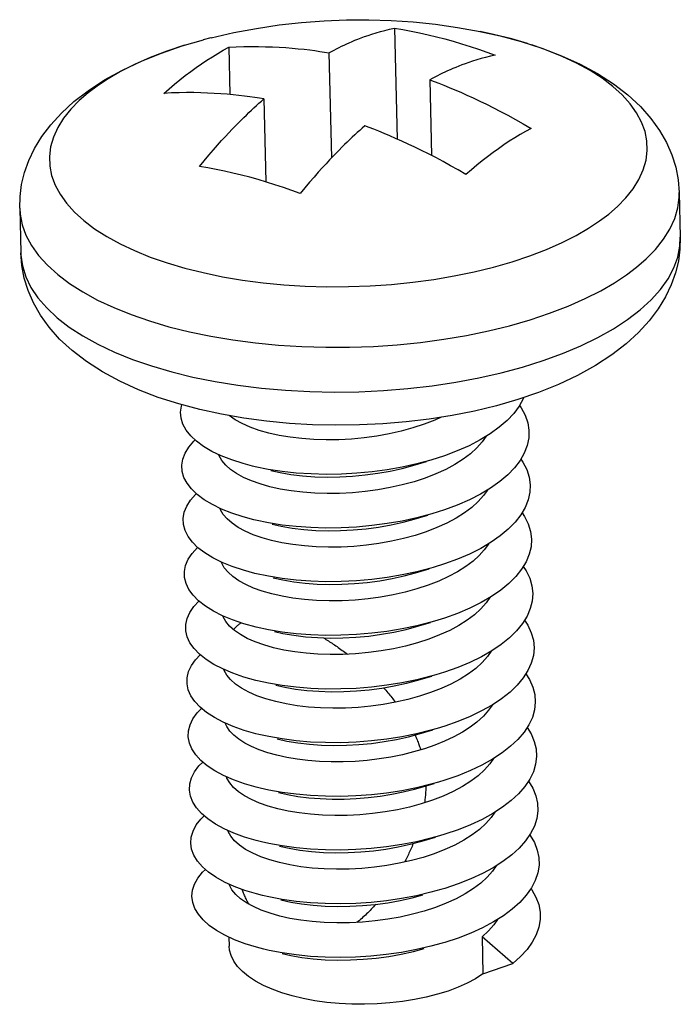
# Model space of a CAD drawing. Header units: millimetres. Extents: x 6 to 414, y 7 to 290.
# Tile 300 of 341: x 120.754 to 121.304, y 220.726 to 221.547. Entities that reach past the tile are written whole.
import ezdxf

# ---------------------------------------------------------------- set-up
doc = ezdxf.new("R2010")
doc.units = ezdxf.units.MM
doc.header["$LTSCALE"] = 23.1
doc.layers.get('0').update_dxf_attribs({"linetype": 'CONTINUOUS'})
for name, color, linetype in [('03_ALL_AXES', 7, 'CONTINUOUS'), ('09_ALL_ROUNDS', 7, 'CONTINUOUS'), ('20_ALL_FEATURES', 7, 'CONTINUOUS')]:
    doc.layers.add(name, color=color, linetype=linetype)

msp = doc.modelspace()

# ---------------------------------------------------------------- linework, layer by layer
at = {"color": 40, "linetype": 'Continuous'}
msp.add_line((120.92806, 220.86876), (120.92783, 220.87067), dxfattribs=at)
for points in [[(120.93196, 221.03829), (120.93234, 221.03876), (120.93273, 221.03922), (120.93312, 221.03967), (120.93353, 221.0401), (120.93395, 221.04053), (120.93437, 221.04095), (120.93481, 221.04136), (120.93525, 221.04176), (120.9357, 221.04215), (120.93617, 221.04253), (120.93659, 221.04285), (120.93701, 221.04317), (120.93744, 221.04348), (120.93788, 221.04378), (120.93833, 221.04408)], [(121.00701, 221.03149), (121.00804, 221.03087), (121.00906, 221.03025), (121.01008, 221.02962), (121.0111, 221.02898), (121.01212, 221.02833), (121.01313, 221.02768), (121.01414, 221.02702), (121.01515, 221.02635), (121.01615, 221.02568), (121.01715, 221.025), (121.01826, 221.02423), (121.01936, 221.02346), (121.02046, 221.02269), (121.02156, 221.0219), (121.02265, 221.02111), (121.02373, 221.02031), (121.02482, 221.0195), (121.0259, 221.01868), (121.02697, 221.01786)], [(121.05711, 220.98985), (121.058, 220.98884), (121.05888, 220.98784), (121.05974, 220.98683), (121.0606, 220.98583), (121.06144, 220.98483), (121.06226, 220.98382), (121.06308, 220.98282), (121.06388, 220.98182), (121.06467, 220.98082), (121.06545, 220.97982), (121.06622, 220.97883), (121.06697, 220.97783)], [(121.08335, 220.95055), (121.08379, 220.94955), (121.08422, 220.94854), (121.08465, 220.94753), (121.08506, 220.94651), (121.08547, 220.94548), (121.08587, 220.94444), (121.0862, 220.94355), (121.08653, 220.94265), (121.08685, 220.94174), (121.08716, 220.94083), (121.08747, 220.93992), (121.08776, 220.939), (121.08805, 220.93807)], [(121.09232, 220.90816), (121.09231, 220.90715), (121.09228, 220.90615), (121.09224, 220.90514), (121.09219, 220.90413), (121.09214, 220.90312), (121.09207, 220.90211), (121.09199, 220.90109), (121.09191, 220.90008), (121.09181, 220.89906), (121.09171, 220.89804), (121.0916, 220.89702), (121.09147, 220.896), (121.09134, 220.89497), (121.0912, 220.89395)], [(121.08176, 220.86004), (121.08127, 220.85885), (121.08078, 220.85768), (121.08029, 220.85651), (121.07979, 220.85536), (121.07928, 220.85422), (121.07877, 220.8531), (121.07825, 220.85198), (121.07774, 220.85088), (121.07721, 220.84978), (121.07669, 220.8487), (121.07616, 220.84763), (121.07563, 220.84657), (121.07509, 220.84552), (121.07456, 220.84448)], [(120.94469, 220.80946), (120.94424, 220.81034), (120.94379, 220.81121), (120.94334, 220.8121), (120.94291, 220.813), (120.94247, 220.8139), (120.94205, 220.81481), (120.94163, 220.81573), (120.94122, 220.81666), (120.94081, 220.8176), (120.94041, 220.81854), (120.94007, 220.81935), (120.93974, 220.82017), (120.93941, 220.82099), (120.93909, 220.82181)], [(121.05055, 220.80931), (121.0496, 220.80826), (121.04866, 220.80722), (121.0477, 220.80619), (121.04675, 220.80518), (121.04578, 220.80418), (121.04481, 220.8032), (121.04384, 220.80223), (121.04286, 220.80128), (121.04188, 220.80034), (121.04089, 220.79942), (121.0399, 220.79851), (121.0389, 220.79761), (121.0379, 220.79673), (121.03689, 220.79587), (121.03588, 220.79502), (121.03486, 220.79419)]]:
    msp.add_lwpolyline(points, dxfattribs=at)
at = {"layer": '03_ALL_AXES', "color": 7, "linetype": 'Continuous'}
for p, q in [((121.30357, 221.40283), (121.30445, 221.36559)), ((120.75373, 221.38981), (120.75461, 221.35256)), ((120.92817, 220.78196), (120.92835, 220.77447))]:
    msp.add_line(p, q, dxfattribs=at)
msp.add_lwpolyline([(120.91328, 221.53187), (120.93228, 221.53622), (120.95111, 221.5398), (120.96996, 221.54265), (120.98873, 221.54478), (121.00746, 221.54621), (121.02612, 221.54696), (121.04474, 221.54702), (121.06331, 221.54641), (121.08181, 221.54514), (121.10033, 221.54318), (121.11883, 221.54054), (121.13747, 221.53718)], dxfattribs=at)
at = {"layer": '09_ALL_ROUNDS', "color": 7, "linetype": 'Continuous'}
for p, q in [((120.91319, 221.53185), (120.90667, 221.53017)), ((120.91328, 221.53187), (120.91319, 221.53185)), ((121.17718, 221.52707), (121.16414, 221.53093)), ((120.81827, 221.49163), (120.81069, 221.4859)), ((120.88048, 221.25336), (120.89816, 221.24902)), ((121.16892, 221.23027), (121.1511, 221.22512)), ((121.18619, 221.23617), (121.16892, 221.23027)), ((121.1511, 221.22512), (121.13281, 221.22069))]:
    msp.add_line(p, q, dxfattribs=at)
for points in [[(121.13745, 221.53719), (121.15431, 221.53347), (121.17191, 221.52876), (121.18896, 221.52328), (121.20531, 221.51702), (121.22091, 221.50993), (121.23547, 221.50206), (121.24887, 221.49344), (121.26084, 221.48424), (121.27117, 221.47465), (121.27995, 221.46476), (121.28715, 221.45476), (121.29295, 221.4446), (121.29744, 221.43433), (121.30069, 221.42393), (121.30273, 221.41339), (121.30357, 221.40283)], [(121.16414, 221.53093), (121.14868, 221.53479), (121.13747, 221.53718)], [(120.8107, 221.48782), (120.82451, 221.49682), (120.83939, 221.50504), (120.85528, 221.51252), (120.87199, 221.51922), (120.88926, 221.52512), (120.90708, 221.53028)], [(120.89122, 221.52572), (120.87645, 221.52078), (120.86255, 221.51543), (120.84957, 221.50968), (120.83778, 221.50371), (120.8274, 221.49768), (120.81827, 221.49163)], [(121.23717, 221.37923), (121.24475, 221.38496), (121.25208, 221.39132), (121.25901, 221.39843), (121.26506, 221.40602), (121.26994, 221.41382), (121.27357, 221.4218), (121.2759, 221.42982), (121.27693, 221.43786), (121.27665, 221.44587), (121.27508, 221.45382), (121.27221, 221.46169), (121.26807, 221.46941), (121.26267, 221.47696), (121.25605, 221.48429), (121.24824, 221.49137), (121.23928, 221.49815), (121.2292, 221.50462), (121.21805, 221.51073), (121.2059, 221.51644), (121.19281, 221.52173), (121.18057, 221.52598)], [(120.75373, 221.38981), (120.75401, 221.39968), (120.75534, 221.40965), (120.75775, 221.4196), (120.76129, 221.42956), (120.76604, 221.43953), (120.77208, 221.44948), (120.77955, 221.45944), (120.78848, 221.46921), (120.79883, 221.47867), (120.8107, 221.48782)], [(120.81069, 221.4859), (120.80337, 221.47954), (120.79644, 221.47243), (120.79038, 221.46484), (120.78551, 221.45704), (120.78187, 221.44906), (120.77954, 221.44104), (120.77852, 221.433), (120.77879, 221.42499), (120.78037, 221.41704), (120.78323, 221.40917), (120.78738, 221.40145), (120.79277, 221.3939), (120.79939, 221.38657), (120.8072, 221.37949), (120.81617, 221.37271), (120.82625, 221.36624), (120.8374, 221.36013), (120.84955, 221.35442), (120.86263, 221.34913), (120.87657, 221.34429), (120.89131, 221.33993), (120.90676, 221.33607), (120.92285, 221.33273), (120.93949, 221.32994), (120.95658, 221.32769), (120.97406, 221.32601), (120.99181, 221.3249), (121.00975, 221.32437), (121.02778, 221.32442), (121.04582, 221.32506), (121.06376, 221.32627), (121.08151, 221.32806), (121.09898, 221.33041), (121.11607, 221.33331), (121.1327, 221.33674), (121.14878, 221.34069), (121.16423, 221.34514), (121.17899, 221.35008), (121.1929, 221.35543), (121.20588, 221.36118), (121.21766, 221.36715), (121.22805, 221.37318), (121.23717, 221.37923)], [(121.25968, 221.33433), (121.26804, 221.34064), (121.27612, 221.34767), (121.28376, 221.35551), (121.29044, 221.36388), (121.29581, 221.37248), (121.29982, 221.38128), (121.3024, 221.39013), (121.30353, 221.399), (121.30357, 221.40283)], [(120.75373, 221.3898), (120.75408, 221.3848), (120.75581, 221.37603), (120.75897, 221.36736), (120.76354, 221.35884), (120.76949, 221.35051), (120.7768, 221.34242), (120.78541, 221.33462), (120.7953, 221.32714), (120.80642, 221.32001), (120.81872, 221.31327), (120.83212, 221.30696), (120.84655, 221.30112), (120.86193, 221.29579), (120.87818, 221.29098), (120.89523, 221.28673)], [(121.30445, 221.36559), (121.30417, 221.35571), (121.30284, 221.34575), (121.30043, 221.3358), (121.29689, 221.32584), (121.29214, 221.31586), (121.2861, 221.30591), (121.27863, 221.29596), (121.26971, 221.28619), (121.25935, 221.27672), (121.24748, 221.26757)], [(121.26056, 221.29708), (121.27105, 221.30516), (121.2802, 221.31353), (121.28793, 221.32216), (121.29423, 221.331), (121.29904, 221.33999), (121.30235, 221.34909), (121.30413, 221.35825), (121.30445, 221.36559)], [(120.75461, 221.35256), (120.75468, 221.35074), (120.75597, 221.34163), (120.75879, 221.33261), (120.76313, 221.32375), (120.76895, 221.31507), (120.77623, 221.30665), (120.78493, 221.29852), (120.795, 221.29073), (120.80638, 221.28331), (120.819, 221.27633), (120.83281, 221.2698), (120.84771, 221.26378), (120.86363, 221.25829), (120.88048, 221.25336)], [(120.90387, 221.22193), (120.88627, 221.22663), (120.86922, 221.23211), (120.85288, 221.23837), (120.83727, 221.24547), (120.82271, 221.25333), (120.80931, 221.26195), (120.79734, 221.27116), (120.78701, 221.28074), (120.77823, 221.29063), (120.77103, 221.30064), (120.76523, 221.31079), (120.76074, 221.32107), (120.7575, 221.33146), (120.75545, 221.342), (120.75461, 221.35256)], [(121.14444, 221.28746), (121.16218, 221.29182), (121.17922, 221.29673), (121.1955, 221.30217), (121.21084, 221.30808), (121.22515, 221.31441), (121.23816, 221.32101), (121.24961, 221.32766), (121.25968, 221.33433)], [(121.17301, 221.25735), (121.19013, 221.26275), (121.20636, 221.26868), (121.2216, 221.27511), (121.23576, 221.28202), (121.24877, 221.28935), (121.26056, 221.29708)], [(120.89523, 221.28673), (120.91298, 221.28304), (120.93132, 221.27996), (120.95018, 221.27748), (120.96945, 221.27562), (120.98904, 221.2744), (121.00882, 221.27382), (121.02872, 221.27388), (121.04861, 221.27458), (121.06839, 221.27592), (121.08797, 221.27789), (121.10724, 221.28048), (121.1261, 221.28368), (121.14444, 221.28746)], [(121.24748, 221.26757), (121.23367, 221.25857), (121.21879, 221.25036), (121.2029, 221.24288), (121.18619, 221.23617)], [(121.13645, 221.2483), (121.15508, 221.25253), (121.17301, 221.25735)], [(120.89816, 221.24902), (120.91657, 221.2453), (120.93562, 221.24221), (120.95519, 221.23978), (120.97518, 221.23802), (120.99548, 221.23693), (121.01596, 221.23653), (121.03652, 221.23681), (121.05704, 221.23777), (121.07741, 221.23941), (121.0975, 221.24173), (121.11722, 221.24469), (121.13645, 221.2483)], [(120.94049, 221.21473), (120.92197, 221.21796), (120.90387, 221.22193)], [(121.13281, 221.22069), (121.11413, 221.21698), (121.09513, 221.21396), (121.07588, 221.21164), (121.05645, 221.21001), (121.03692, 221.20906), (121.01738, 221.20881), (120.99788, 221.20925), (120.97852, 221.21038), (120.95936, 221.2122), (120.94049, 221.21473)]]:
    msp.add_lwpolyline(points, dxfattribs=at)
at = {"layer": '20_ALL_FEATURES', "color": 7, "linetype": 'Continuous'}
for p, q in [((121.06618, 221.53992), (121.06837, 221.4475)), ((120.92797, 221.52402), (120.9289, 221.48464)), ((121.01155, 221.51946), (121.01363, 221.43176)), ((121.09556, 221.49692), (121.09706, 221.43382)), ((120.95735, 221.48102), (120.95899, 221.41176)), ((121.17393, 221.23198), (121.17355, 221.23095)), ((120.93327, 221.21342), (120.92832, 221.21685)), ((121.08143, 221.17532), (121.09296, 221.17872)), ((121.0825, 221.13056), (121.09402, 221.13396)), ((121.08356, 221.0858), (121.09508, 221.0892)), ((120.95095, 221.0405), (120.94045, 221.04336)), ((121.08462, 221.04104), (121.09614, 221.04444)), ((121.08568, 220.99628), (121.0972, 220.99968)), ((120.95201, 220.99574), (120.95059, 220.99609)), ((120.95307, 220.95098), (120.95071, 220.95156)), ((121.08674, 220.95152), (121.09826, 220.95491)), ((120.94134, 220.94384), (120.93641, 220.947)), ((121.0878, 220.90676), (121.09932, 220.91015)), ((121.08886, 220.862), (121.10038, 220.86539)), ((121.13919, 220.78228), (121.13993, 220.75127)), ((121.16476, 220.76001), (121.13919, 220.78228)), ((121.13993, 220.75127), (121.16476, 220.76001))]:
    msp.add_line(p, q, dxfattribs=at)
for points in [[(121.01155, 221.51946), (121.01367, 221.5206), (121.01578, 221.52171), (121.01787, 221.52278), (121.01997, 221.52383), (121.02206, 221.52485), (121.02417, 221.52585), (121.02632, 221.52684), (121.02853, 221.52783), (121.03082, 221.52882), (121.03321, 221.52982), (121.03572, 221.53083), (121.03838, 221.53186), (121.0412, 221.53291), (121.0442, 221.53396), (121.04739, 221.53502), (121.05078, 221.53607), (121.05441, 221.53712), (121.0582, 221.53812), (121.06212, 221.53905), (121.06618, 221.53992)], [(121.06618, 221.53992), (121.07315, 221.53874), (121.08013, 221.53744), (121.08712, 221.53601), (121.09412, 221.53444), (121.10113, 221.53275), (121.10813, 221.53094), (121.11514, 221.52899), (121.12216, 221.52692), (121.12917, 221.52472), (121.13618, 221.5224), (121.14319, 221.51995), (121.15019, 221.51738)], [(120.90081, 221.50709), (120.90534, 221.51023), (120.90986, 221.51325), (120.91439, 221.51614), (120.91892, 221.5189), (120.92344, 221.52152), (120.92797, 221.52402)], [(120.92797, 221.52402), (120.93431, 221.52434), (120.94057, 221.52455), (120.94675, 221.52464), (120.95281, 221.52463), (120.95871, 221.52452), (120.96446, 221.52433), (120.97006, 221.52405), (120.97552, 221.52371), (120.98082, 221.52329), (120.98594, 221.52282), (120.99085, 221.52231), (120.99552, 221.52176), (120.99991, 221.5212), (121.00405, 221.52062), (121.00793, 221.52004), (121.01155, 221.51946)], [(121.15019, 221.51738), (121.1461, 221.5165), (121.14215, 221.51556), (121.13833, 221.51455), (121.13469, 221.5135), (121.1313, 221.51245), (121.12812, 221.51139), (121.12513, 221.51034), (121.12233, 221.5093), (121.11969, 221.50827), (121.11719, 221.50726), (121.11481, 221.50627), (121.11254, 221.50528), (121.11034, 221.5043), (121.1082, 221.50332), (121.1061, 221.50232), (121.10401, 221.5013), (121.10191, 221.50025), (121.09981, 221.49918), (121.09769, 221.49806), (121.09556, 221.49692)], [(120.87376, 221.48558), (120.87825, 221.48947), (120.88275, 221.49324), (120.88726, 221.49689), (120.89177, 221.50042), (120.89629, 221.50382), (120.90081, 221.50709)], [(121.09556, 221.49692), (121.09925, 221.49553), (121.10319, 221.49401), (121.10738, 221.49235), (121.11181, 221.49054), (121.11651, 221.48857), (121.12144, 221.48645), (121.12656, 221.48417), (121.13185, 221.48175), (121.13729, 221.4792), (121.14287, 221.47649), (121.14862, 221.47362), (121.15454, 221.47057), (121.16068, 221.4673), (121.16699, 221.46385), (121.17343, 221.46021), (121.18, 221.45639)], [(120.95735, 221.48102), (120.95368, 221.48161), (120.94976, 221.48219), (120.9456, 221.48277), (120.94119, 221.48334), (120.93653, 221.48388), (120.93164, 221.48439), (120.92656, 221.48485), (120.92131, 221.48526), (120.91594, 221.48561), (120.91041, 221.48588), (120.90472, 221.48608), (120.89887, 221.48619), (120.8928, 221.4862), (120.88658, 221.48611), (120.88024, 221.4859), (120.87376, 221.48558)], [(120.90357, 221.42459), (120.90757, 221.42945), (120.91143, 221.43405), (120.91517, 221.4384), (120.91874, 221.44246), (120.92207, 221.44617), (120.92519, 221.44959), (120.92813, 221.45274), (120.93089, 221.45564), (120.93349, 221.45834), (120.93595, 221.46085), (120.9383, 221.4632), (120.94054, 221.46542), (120.94271, 221.46754), (120.94483, 221.46957), (120.94691, 221.47154), (120.94898, 221.47347), (120.95105, 221.47539), (120.95314, 221.47728), (120.95524, 221.47916), (120.95735, 221.48102)], [(121.04136, 221.45848), (121.03926, 221.45663), (121.03717, 221.45476), (121.03509, 221.45287), (121.03301, 221.45096), (121.03094, 221.44902), (121.02885, 221.44704), (121.02673, 221.445), (121.02455, 221.44288), (121.02229, 221.44065), (121.01993, 221.43828), (121.01746, 221.43575), (121.01484, 221.43304), (121.01206, 221.43011), (121.00911, 221.42695), (121.00598, 221.42352), (121.00265, 221.41981), (120.9991, 221.41576), (120.99538, 221.41144), (120.99155, 221.40687), (120.98758, 221.40205)], [(121.10061, 221.43198), (121.09464, 221.43506), (121.08882, 221.43797), (121.08316, 221.44072), (121.07765, 221.44331), (121.0723, 221.44576), (121.06714, 221.44805), (121.06219, 221.45018), (121.05749, 221.45215), (121.05306, 221.45395), (121.0489, 221.4556), (121.045, 221.45711), (121.04136, 221.45848)], [(121.18, 221.45639), (121.17547, 221.45389), (121.17095, 221.45127), (121.16642, 221.44851), (121.16189, 221.44562), (121.15737, 221.4426), (121.15284, 221.43946)], [(121.15284, 221.43946), (121.14832, 221.43619), (121.1438, 221.43279), (121.13929, 221.42926), (121.13478, 221.42561), (121.13028, 221.42184), (121.12579, 221.41795)], [(121.12579, 221.41795), (121.11935, 221.4217), (121.11301, 221.42529), (121.10674, 221.42872), (121.10061, 221.43198)], [(120.95954, 221.41159), (120.95253, 221.41367), (120.94552, 221.41561), (120.93851, 221.41743), (120.93151, 221.41912), (120.92451, 221.42068), (120.91752, 221.42211), (120.91054, 221.42342), (120.90357, 221.42459)], [(120.98758, 221.40205), (120.98058, 221.40462), (120.97357, 221.40707), (120.96656, 221.4094), (120.95954, 221.41159)], [(121.17355, 221.23095), (121.17013, 221.22474), (121.16562, 221.21867), (121.16008, 221.21278), (121.15352, 221.20711)], [(120.90117, 221.19545), (120.89631, 221.20002), (120.89252, 221.20477), (120.88983, 221.20968), (120.88826, 221.2147), (120.88782, 221.21977), (120.88852, 221.22486), (120.8889, 221.22593)], [(121.17042, 221.22527), (121.17188, 221.22326), (121.1751, 221.21716), (121.17722, 221.21092), (121.1782, 221.20461), (121.17805, 221.19825), (121.17676, 221.19191), (121.17434, 221.18562)], [(121.10515, 221.21555), (121.0997, 221.21306), (121.09088, 221.20965), (121.08157, 221.20659), (121.07181, 221.20391), (121.06172, 221.20164), (121.05143, 221.19979), (121.04098, 221.19836), (121.03045, 221.19736), (121.01989, 221.19679), (121.00933, 221.19666), (120.99894, 221.19696), (120.98885, 221.1977), (120.97916, 221.19885), (120.97002, 221.20038), (120.9614, 221.2023), (120.9533, 221.20459), (120.94585, 221.20723), (120.93914, 221.21019), (120.93327, 221.21342)], [(121.15352, 221.20711), (121.14602, 221.2017), (121.13763, 221.19658), (121.12841, 221.1918), (121.11844, 221.18739), (121.10779, 221.18337), (121.09638, 221.17972)], [(120.90175, 221.1511), (120.89698, 221.15568), (120.89329, 221.16046), (120.8907, 221.16537), (120.88923, 221.1704), (120.8889, 221.17547), (120.8897, 221.18057), (120.89163, 221.18563), (120.89469, 221.19061), (120.89883, 221.19547), (120.90001, 221.19654)], [(120.94776, 221.17478), (120.93993, 221.17685), (120.93044, 221.17989), (120.92176, 221.1833), (120.91395, 221.18705), (120.90707, 221.19112), (120.90117, 221.19545)], [(121.14257, 221.19959), (121.13941, 221.19498), (121.13496, 221.18995), (121.12965, 221.18512)], [(120.93451, 221.16855), (120.92953, 221.17197), (120.92544, 221.1756), (120.92228, 221.17938), (120.92006, 221.1833), (120.91975, 221.18427)], [(121.09638, 221.17972), (121.08481, 221.17662), (121.07265, 221.17393), (121.06018, 221.17172), (121.0475, 221.17), (121.03469, 221.16879), (121.02187, 221.16808), (121.00914, 221.16788), (120.99658, 221.16818), (120.98431, 221.16898), (120.97242, 221.17026), (120.961, 221.17202), (120.95014, 221.17422), (120.94776, 221.17478)], [(121.12965, 221.18512), (121.1235, 221.1805), (121.11658, 221.17612)], [(121.17434, 221.18562), (121.17082, 221.17942), (121.16622, 221.17336), (121.16058, 221.16749), (121.15394, 221.16184)], [(121.17145, 221.18053), (121.17328, 221.17795), (121.1764, 221.17183), (121.17841, 221.16559), (121.17929, 221.15927), (121.17904, 221.15292), (121.17764, 221.14657), (121.17513, 221.14029)], [(121.11658, 221.17612), (121.10894, 221.17203), (121.10066, 221.16826), (121.09182, 221.16484), (121.08247, 221.16178), (121.07268, 221.15911), (121.06255, 221.15683), (121.0522, 221.15498), (121.0417, 221.15356), (121.03107, 221.15257), (121.02047, 221.15202), (121.01002, 221.1519), (120.99977, 221.15221), (120.98976, 221.15295), (120.98011, 221.1541), (120.97098, 221.15564), (120.96236, 221.15756), (120.95431, 221.15985), (120.94693, 221.16247), (120.94032, 221.16537), (120.93451, 221.16855)], [(120.96303, 221.17106), (120.97076, 221.16937), (120.97989, 221.16784), (120.98958, 221.16669), (120.99968, 221.16595), (121.01007, 221.16565), (121.02063, 221.16578), (121.03119, 221.16635), (121.04172, 221.16735), (121.05216, 221.16878), (121.06245, 221.17063), (121.07254, 221.1729), (121.08143, 221.17532)], [(121.15394, 221.16184), (121.14636, 221.15646), (121.13788, 221.15137), (121.12859, 221.14663), (121.11855, 221.14225), (121.10785, 221.13826), (121.09744, 221.13496)], [(121.14361, 221.15481), (121.1405, 221.15026), (121.13602, 221.1452), (121.13071, 221.14036)], [(120.90233, 221.10674), (120.89766, 221.11135), (120.89407, 221.11614), (120.89158, 221.12107), (120.89021, 221.12609), (120.88998, 221.13118), (120.89089, 221.13627), (120.89293, 221.14132), (120.89608, 221.1463), (120.90032, 221.15114), (120.90104, 221.15178)], [(120.94882, 221.13002), (120.94009, 221.13235), (120.93068, 221.13542), (120.92207, 221.13887), (120.91434, 221.14265), (120.90755, 221.14674), (120.90175, 221.1511)], [(120.93582, 221.12364), (120.93075, 221.12709), (120.9266, 221.13074), (120.92341, 221.13452), (120.92117, 221.13842), (120.92083, 221.13948)], [(121.13071, 221.14036), (121.12457, 221.13574), (121.11763, 221.13135)], [(121.17513, 221.14029), (121.17151, 221.1341), (121.16681, 221.12806), (121.16108, 221.12221), (121.15435, 221.11658)], [(121.11763, 221.13135), (121.10992, 221.12723), (121.10154, 221.12343), (121.09264, 221.12), (121.08328, 221.11695), (121.07357, 221.1143), (121.06355, 221.11206), (121.05326, 221.11022), (121.04278, 221.10881), (121.0322, 221.10781), (121.02164, 221.10726), (121.01123, 221.10714), (121.00102, 221.10744), (120.99103, 221.10817), (120.98142, 221.10931), (120.97231, 221.11083), (120.96373, 221.11273), (120.95575, 221.11497), (120.9484, 221.11754), (120.94172, 221.12045), (120.93582, 221.12364)], [(121.09744, 221.13496), (121.08478, 221.13159), (121.07259, 221.12894), (121.0601, 221.12678), (121.0474, 221.12511), (121.03459, 221.12394), (121.02177, 221.12328), (121.00905, 221.12312), (120.99651, 221.12347), (120.98427, 221.12432), (120.97242, 221.12564), (120.96105, 221.12744), (120.95024, 221.12968), (120.94882, 221.13002)], [(120.96409, 221.1263), (120.97171, 221.12463), (120.98085, 221.12309), (120.99049, 221.12194), (121.00051, 221.1212), (121.01076, 221.12089), (121.0212, 221.121), (121.03181, 221.12156), (121.04243, 221.12255), (121.05294, 221.12397), (121.06328, 221.12582), (121.07341, 221.12809), (121.0825, 221.13056)], [(121.1725, 221.13579), (121.17467, 221.13264), (121.17769, 221.12651), (121.1796, 221.12026), (121.18038, 221.11393), (121.18002, 221.10758), (121.17852, 221.10124), (121.17591, 221.09496)], [(121.15435, 221.11658), (121.14668, 221.11122), (121.13813, 221.10617), (121.12877, 221.10145), (121.11867, 221.09711), (121.10791, 221.09316), (121.0985, 221.0902)], [(120.90854, 221.05799), (120.90292, 221.06239), (120.89835, 221.06702), (120.89486, 221.07182), (120.89247, 221.07676), (120.8912, 221.08179), (120.89108, 221.08688), (120.89209, 221.09197), (120.89423, 221.09702), (120.89748, 221.10198), (120.90182, 221.10682), (120.90205, 221.10702)], [(120.94989, 221.08526), (120.94027, 221.08786), (120.93092, 221.09096), (120.9224, 221.09444), (120.91475, 221.09825), (120.90804, 221.10236), (120.90233, 221.10674)], [(121.1447, 221.11005), (121.14452, 221.10972), (121.14106, 221.10486), (121.13679, 221.10015), (121.13177, 221.0956)], [(120.93638, 221.07918), (120.93145, 221.08261), (120.92741, 221.08623), (120.9243, 221.09001), (120.92212, 221.09391), (120.92188, 221.09469)], [(121.0985, 221.0902), (121.09657, 221.08964), (121.08474, 221.08657), (121.07253, 221.08397), (121.06001, 221.08185), (121.0473, 221.08022), (121.03448, 221.0791), (121.02167, 221.07848), (121.00896, 221.07838), (120.99645, 221.07877), (120.98424, 221.07966), (120.97243, 221.08103), (120.9611, 221.08286), (120.94989, 221.08526)], [(121.13177, 221.0956), (121.12566, 221.091), (121.11879, 221.08665)], [(121.17591, 221.09496), (121.17219, 221.08879), (121.16739, 221.08276), (121.16157, 221.07693), (121.15475, 221.07132)], [(121.17355, 221.09105), (121.17605, 221.08733), (121.17897, 221.08119), (121.18078, 221.07493), (121.18145, 221.0686), (121.18099, 221.06224), (121.17939, 221.0559), (121.17667, 221.04963)], [(121.11879, 221.08665), (121.11122, 221.08259), (121.10301, 221.07884), (121.09418, 221.07541), (121.08484, 221.07234), (121.07507, 221.06965), (121.06497, 221.06737), (121.05465, 221.06552), (121.04411, 221.06408), (121.03334, 221.06306), (121.02251, 221.06249), (121.01178, 221.06238), (121.00128, 221.06272), (120.99116, 221.0635), (120.98151, 221.06469), (120.97243, 221.06625), (120.96392, 221.06818), (120.95595, 221.07048), (120.94865, 221.0731), (120.94212, 221.07601), (120.93638, 221.07918)], [(120.96515, 221.08154), (120.97304, 221.07982), (120.98216, 221.0783), (120.99177, 221.07716), (121.00175, 221.07643), (121.01197, 221.07613), (121.02237, 221.07625), (121.03294, 221.0768), (121.04352, 221.07779), (121.05399, 221.07921), (121.06429, 221.08105), (121.07431, 221.08329), (121.08356, 221.0858)], [(121.15475, 221.07132), (121.147, 221.06599), (121.13837, 221.06096), (121.12894, 221.05628), (121.11878, 221.05197), (121.10796, 221.04806), (121.09957, 221.04544)], [(121.1457, 221.06523), (121.14257, 221.06068), (121.13813, 221.05567), (121.13283, 221.05084)], [(120.90905, 221.01362), (120.90353, 221.01804), (120.89905, 221.02269), (120.89565, 221.0275), (120.89337, 221.03245), (120.89221, 221.0375), (120.89218, 221.04258), (120.8933, 221.04767), (120.89554, 221.05271), (120.89889, 221.05767), (120.90311, 221.06225)], [(120.94045, 221.04336), (120.93117, 221.0465), (120.92272, 221.05001), (120.91516, 221.05385), (120.90854, 221.05799)], [(120.9377, 221.03427), (120.93273, 221.03768), (120.92865, 221.04129), (120.92549, 221.04506), (120.92327, 221.04895), (120.92296, 221.04991)], [(121.13283, 221.05084), (121.12676, 221.04627), (121.11988, 221.04191)], [(121.17667, 221.04963), (121.17285, 221.04347), (121.16797, 221.03746), (121.16205, 221.03165), (121.15514, 221.02607)], [(121.11988, 221.04191), (121.11221, 221.03779), (121.10383, 221.03398), (121.09483, 221.0305), (121.08532, 221.0274), (121.07544, 221.02472), (121.06528, 221.02246), (121.05495, 221.02064), (121.04446, 221.01923), (121.0338, 221.01826), (121.02314, 221.01772), (121.01265, 221.01762), (121.00239, 221.01796), (120.9925, 221.01871), (120.98299, 221.01987), (120.97392, 221.02141), (120.96536, 221.02333), (120.95736, 221.02561), (120.95004, 221.02821), (120.94348, 221.03111), (120.9377, 221.03427)], [(121.09957, 221.04544), (121.09657, 221.04458), (121.08471, 221.04155), (121.07246, 221.03899), (121.05992, 221.03692), (121.04719, 221.03534), (121.03438, 221.03426), (121.02157, 221.03369), (121.00887, 221.03363), (120.99638, 221.03407), (120.98421, 221.035), (120.97243, 221.03641), (120.96116, 221.03829), (120.95095, 221.0405)], [(120.96621, 221.03678), (120.97317, 221.03524), (120.98224, 221.03368), (120.9919, 221.03249), (121.00201, 221.03171), (121.01251, 221.03137), (121.02325, 221.03148), (121.03407, 221.03205), (121.04485, 221.03306), (121.05539, 221.0345), (121.06571, 221.03636), (121.07581, 221.03864), (121.08462, 221.04104)], [(121.17462, 221.04631), (121.17742, 221.04202), (121.18024, 221.03586), (121.18195, 221.02959), (121.18252, 221.02326), (121.18195, 221.0169), (121.18025, 221.01057), (121.17743, 221.00431)], [(121.15514, 221.02607), (121.14731, 221.02076), (121.13861, 221.01576), (121.12911, 221.01111), (121.11888, 221.00684), (121.10801, 221.00297), (121.10063, 221.00068)], [(120.90957, 220.96925), (120.90414, 220.9737), (120.89975, 220.97836), (120.89646, 220.98319), (120.89427, 220.98815), (120.89322, 220.9932), (120.8933, 220.99828), (120.89451, 221.00337), (120.89686, 221.00841), (120.90031, 221.01335), (120.90421, 221.01749)], [(121.14673, 221.02042), (121.14361, 221.01588), (121.13916, 221.01087), (121.13389, 221.00608)], [(120.95059, 220.99609), (120.94063, 220.99887), (120.93143, 221.00205), (120.92306, 221.00559), (120.91558, 221.00946), (120.90905, 221.01362)], [(120.93872, 220.98953), (120.93365, 220.99302), (120.92954, 220.9967), (120.92642, 221.00049), (120.92424, 221.00439), (120.924, 221.00519)], [(121.10063, 221.00068), (121.09657, 220.99953), (121.08467, 220.99654), (121.07239, 220.99402), (121.05983, 220.99199), (121.04709, 220.99046), (121.03427, 220.98943), (121.02147, 220.98891), (121.00879, 220.98889), (120.99632, 220.98937), (120.98418, 220.99035), (120.97245, 220.99181), (120.96122, 220.99372), (120.95201, 220.99574)], [(121.13389, 221.00608), (121.12777, 221.00147), (121.12089, 220.99712)], [(121.17743, 221.00431), (121.17351, 220.99816), (121.16853, 220.99216), (121.16252, 220.98637), (121.15553, 220.98081)], [(121.17569, 221.00158), (121.17878, 220.9967), (121.18151, 220.99053), (121.18311, 220.98426), (121.18357, 220.97792), (121.1829, 220.97156), (121.1811, 220.96524), (121.17818, 220.95898)], [(121.12089, 220.99712), (121.11329, 220.99304), (121.10504, 220.98928), (121.09625, 220.98587), (121.08695, 220.98281), (121.07721, 220.98014), (121.06713, 220.97786), (121.05684, 220.97601), (121.04639, 220.97457), (121.03586, 220.97357), (121.02532, 220.97299), (121.01489, 220.97285), (121.00463, 220.97314), (120.99461, 220.97385), (120.98495, 220.97498), (120.97581, 220.97649), (120.96716, 220.97838), (120.95901, 220.98066), (120.95148, 220.9833), (120.94469, 220.98627), (120.93872, 220.98953)], [(120.96727, 220.99202), (120.97465, 220.9904), (120.98372, 220.98886), (120.99323, 220.9877), (121.00313, 220.98695), (121.01338, 220.98661), (121.02388, 220.98671), (121.03453, 220.98724), (121.0452, 220.98822), (121.05569, 220.98963), (121.06602, 220.99145), (121.07618, 220.99371), (121.08568, 220.99628)], [(121.15553, 220.98081), (121.14761, 220.97553), (121.13884, 220.97057), (121.12927, 220.96595), (121.11898, 220.96171), (121.10805, 220.95788), (121.10169, 220.95592)], [(121.14777, 220.97564), (121.14468, 220.97114), (121.14025, 220.96614), (121.13495, 220.96132)], [(120.91009, 220.92489), (120.90475, 220.92935), (120.90047, 220.93403), (120.89727, 220.93887), (120.89519, 220.94384), (120.89424, 220.9489), (120.89442, 220.95399), (120.89574, 220.95907), (120.89819, 220.9641), (120.90174, 220.96903), (120.90531, 220.97273)], [(120.95071, 220.95156), (120.94082, 220.95438), (120.9317, 220.95759), (120.9234, 220.96116), (120.916, 220.96506), (120.90957, 220.96925)], [(120.93641, 220.947), (120.93224, 220.95035), (120.92889, 220.95386), (120.92636, 220.9575), (120.92504, 220.96046)], [(121.13495, 220.96132), (121.1292, 220.95697), (121.12276, 220.95283)], [(121.17818, 220.95898), (121.17416, 220.95285), (121.16909, 220.94687), (121.16298, 220.94109), (121.15591, 220.93556)], [(121.12276, 220.95283), (121.11567, 220.94895), (121.10801, 220.94534), (121.09984, 220.94203), (121.09122, 220.93905), (121.08215, 220.93638), (121.07276, 220.93407), (121.06317, 220.93214), (121.0534, 220.93057), (121.04348, 220.92938), (121.03346, 220.92857), (121.02338, 220.92815), (121.01337, 220.92812), (121.00355, 220.92849), (120.99403, 220.92925), (120.98496, 220.93037), (120.97633, 220.93183), (120.96818, 220.93363), (120.96055, 220.93575), (120.95346, 220.93819), (120.94703, 220.9409), (120.94134, 220.94384)], [(121.10169, 220.95592), (121.09657, 220.95448), (121.08463, 220.95153), (121.07232, 220.94906), (121.05974, 220.94707), (121.04699, 220.94558), (121.03416, 220.9446), (121.02137, 220.94412), (121.0087, 220.94415), (120.99627, 220.94468), (120.98415, 220.9457), (120.97247, 220.9472), (120.96129, 220.94916), (120.95307, 220.95098)], [(120.96833, 220.94726), (120.97655, 220.94548), (120.98569, 220.94397), (120.99534, 220.94284), (121.00536, 220.94213), (121.01562, 220.94184), (121.02606, 220.94198), (121.03659, 220.94256), (121.04713, 220.94356), (121.05757, 220.94499), (121.06786, 220.94685), (121.07794, 220.94913), (121.08674, 220.95152)], [(121.17678, 220.95684), (121.18014, 220.95139), (121.18276, 220.94521), (121.18426, 220.93892), (121.18462, 220.93258), (121.18385, 220.92623), (121.18194, 220.91991), (121.17892, 220.91366)], [(121.15591, 220.93556), (121.14791, 220.93031), (121.13906, 220.92537), (121.12942, 220.92079), (121.11907, 220.91658), (121.10809, 220.91279), (121.10275, 220.91116)], [(120.91062, 220.88052), (120.90538, 220.88501), (120.90119, 220.8897), (120.8981, 220.89456), (120.89612, 220.89954), (120.89527, 220.9046), (120.89556, 220.90969), (120.89698, 220.91477), (120.89952, 220.91979), (120.90317, 220.92472), (120.9064, 220.92798)], [(120.95413, 220.90622), (120.95085, 220.90704), (120.94102, 220.9099), (120.93197, 220.91314), (120.92375, 220.91675), (120.91644, 220.92067), (120.91009, 220.92489)], [(121.14885, 220.93092), (121.1458, 220.92645), (121.14133, 220.9214), (121.13601, 220.91656)], [(121.13601, 220.91656), (121.12988, 220.91194), (121.12292, 220.90755)], [(120.9412, 220.89979), (120.93616, 220.9032), (120.93201, 220.90682), (120.92881, 220.91058), (120.92654, 220.91447), (120.92613, 220.9157)], [(121.10275, 220.91116), (121.09656, 220.90943), (121.08458, 220.90653), (121.07225, 220.9041), (121.05965, 220.90216), (121.04688, 220.90071), (121.03406, 220.89978), (121.02127, 220.89934), (121.00862, 220.89942), (120.99621, 220.89999), (120.98413, 220.90106), (120.97249, 220.9026), (120.96136, 220.9046), (120.95413, 220.90622)], [(121.17892, 220.91366), (121.17481, 220.90753), (121.16963, 220.90157), (121.16344, 220.89582), (121.15628, 220.89031)], [(121.17787, 220.9121), (121.18148, 220.90607), (121.184, 220.89988), (121.1854, 220.89359), (121.18566, 220.88724), (121.18478, 220.88089), (121.18277, 220.87457), (121.17965, 220.86834)], [(121.12292, 220.90755), (121.11518, 220.90341), (121.10676, 220.89959), (121.09777, 220.89614), (121.08833, 220.89307), (121.07859, 220.89043), (121.06857, 220.8882), (121.05828, 220.88638), (121.04784, 220.88497), (121.03728, 220.884), (121.02674, 220.88345), (121.01635, 220.88334), (121.00616, 220.88365), (120.99621, 220.88438), (120.98662, 220.88552), (120.97753, 220.88705), (120.96896, 220.88894), (120.96098, 220.89119), (120.95365, 220.89376), (120.94704, 220.89664), (120.9412, 220.89979)], [(120.96939, 220.9025), (120.97707, 220.90082), (120.98569, 220.89936), (120.99476, 220.89824), (121.00428, 220.89748), (121.0141, 220.89711), (121.02411, 220.89714), (121.0342, 220.89756), (121.04421, 220.89837), (121.05413, 220.89956), (121.0639, 220.90113), (121.07349, 220.90306), (121.08288, 220.90537), (121.0878, 220.90676)], [(121.15628, 220.89031), (121.1482, 220.88508), (121.13927, 220.88018), (121.12957, 220.87563), (121.11915, 220.87146), (121.10812, 220.8677), (121.10381, 220.8664)], [(121.14996, 220.88622), (121.14685, 220.88168), (121.14239, 220.87664), (121.13707, 220.8718)], [(120.91116, 220.83616), (120.90602, 220.84067), (120.90193, 220.84538), (120.89893, 220.85025), (120.89705, 220.85524), (120.89631, 220.8603), (120.8967, 220.86539), (120.89822, 220.87047), (120.90087, 220.87549), (120.90462, 220.8804), (120.90747, 220.88322)], [(120.93224, 220.8687), (120.92411, 220.87233), (120.91688, 220.87628), (120.91062, 220.88052)], [(120.94205, 220.85516), (120.93697, 220.85864), (120.93282, 220.86232), (120.92966, 220.86612), (120.92746, 220.87003), (120.92717, 220.87096)], [(120.95519, 220.86146), (120.95098, 220.86253), (120.94123, 220.86542), (120.93224, 220.8687)], [(121.13707, 220.8718), (121.13094, 220.86718), (121.12403, 220.86282)], [(121.17965, 220.86834), (121.17544, 220.86223), (121.17017, 220.85628), (121.16389, 220.85055), (121.15664, 220.84506)], [(121.17893, 220.86729), (121.17929, 220.86682), (121.18282, 220.86075), (121.18524, 220.85455), (121.18653, 220.84825), (121.18668, 220.84191), (121.1857, 220.83555), (121.18359, 220.82924), (121.18037, 220.82301)], [(121.12403, 220.86282), (121.11639, 220.85872), (121.1081, 220.85495), (121.0993, 220.85154), (121.09001, 220.8485), (121.08028, 220.84583), (121.07021, 220.84356), (121.05991, 220.84171), (121.04944, 220.84028), (121.03886, 220.83927), (121.02828, 220.83871), (121.01787, 220.83857), (121.00765, 220.83887), (120.99765, 220.83958), (120.98802, 220.84071), (120.97891, 220.84222), (120.9703, 220.84411), (120.96223, 220.84636), (120.95479, 220.84897), (120.94802, 220.85192), (120.94205, 220.85516)], [(121.10381, 220.8664), (121.09655, 220.86439), (121.08454, 220.86153), (121.07217, 220.85914), (121.05955, 220.85724), (121.04678, 220.85585), (121.03395, 220.85496), (121.02117, 220.85457), (121.00854, 220.85469), (120.99616, 220.85531), (120.98412, 220.85642), (120.97251, 220.858), (120.96144, 220.86005), (120.95519, 220.86146)], [(120.97045, 220.85774), (120.97826, 220.85604), (120.98735, 220.85451), (120.99694, 220.85337), (121.0069, 220.85264), (121.01709, 220.85233), (121.02747, 220.85244), (121.03801, 220.85298), (121.04857, 220.85396), (121.05902, 220.85537), (121.0693, 220.85719), (121.07932, 220.85942), (121.08886, 220.862)], [(121.15664, 220.84506), (121.14848, 220.83986), (121.13948, 220.83499), (121.12971, 220.83047), (121.11924, 220.82634), (121.10815, 220.82262), (121.10487, 220.82164)], [(120.93282, 220.77981), (120.92485, 220.7835), (120.91779, 220.78751), (120.91171, 220.7918), (120.90666, 220.79633), (120.90267, 220.80105), (120.89978, 220.80594), (120.898, 220.81093), (120.89736, 220.816), (120.89785, 220.8211), (120.89948, 220.82617), (120.90223, 220.83118), (120.90607, 220.83608), (120.90854, 220.83846)], [(120.95625, 220.8167), (120.95113, 220.81801), (120.94144, 220.82094), (120.93253, 220.82425), (120.92447, 220.82792), (120.91733, 220.8319), (120.91116, 220.83616)], [(121.15104, 220.84149), (121.14789, 220.83689), (121.14344, 220.83187), (121.13813, 220.82704)], [(121.13813, 220.82704), (121.13203, 220.82244), (121.12516, 220.8181), (121.11759, 220.81403), (121.10934, 220.81026), (121.10044, 220.80681), (121.09101, 220.80372), (121.08119, 220.80103), (121.07105, 220.79875), (121.06072, 220.79691), (121.05019, 220.79548), (121.03945, 220.79448), (121.02868, 220.79392), (121.01804, 220.79382), (121.00764, 220.79416), (120.99765, 220.79493), (120.9881, 220.79609), (120.97903, 220.79765), (120.97048, 220.79957), (120.96249, 220.80186), (120.95517, 220.80448), (120.94862, 220.80738), (120.94286, 220.81055), (120.93791, 220.81397), (120.93384, 220.8176), (120.93071, 220.82138), (120.92851, 220.82528), (120.92822, 220.82621)], [(121.10487, 220.82164), (121.09654, 220.81935), (121.08448, 220.81653), (121.07209, 220.81419), (121.05946, 220.81234), (121.04667, 220.81099), (121.03385, 220.81014), (121.02108, 220.8098), (121.00847, 220.80997), (120.99611, 220.81063), (120.9841, 220.81178), (120.97254, 220.81341), (120.96152, 220.81549), (120.95625, 220.8167)], [(121.18037, 220.82301), (121.17606, 220.81692), (121.1707, 220.81099), (121.16433, 220.80528), (121.157, 220.79982), (121.14876, 220.79465), (121.13969, 220.7898), (121.12984, 220.78532), (121.11931, 220.78122), (121.10817, 220.77755), (121.10593, 220.77688)], [(121.17999, 220.82247), (121.18072, 220.82151), (121.18414, 220.81543), (121.18646, 220.80922), (121.18765, 220.80292), (121.1877, 220.79657), (121.18662, 220.79022), (121.18441, 220.78391), (121.18109, 220.77769), (121.17668, 220.77161), (121.17122, 220.7657), (121.16476, 220.76001)], [(120.97151, 220.81298), (120.97964, 220.81121), (120.98876, 220.8097), (120.99838, 220.80857), (121.00838, 220.80786), (121.0186, 220.80756), (121.02902, 220.80769), (121.03959, 220.80826), (121.05018, 220.80927), (121.06064, 220.8107), (121.07094, 220.81255), (121.08101, 220.81482), (121.08992, 220.81724)], [(121.15212, 220.79675), (121.14894, 220.79212), (121.1445, 220.7871), (121.13919, 220.78228)], [(120.95731, 220.77194), (120.95128, 220.7735), (120.94165, 220.77647), (120.93282, 220.77981)], [(121.10593, 220.77688), (121.09652, 220.77431), (121.08443, 220.77154), (121.07201, 220.76924), (121.05936, 220.76743), (121.04657, 220.76613), (121.03374, 220.76533), (121.02098, 220.76503), (121.00839, 220.76525), (120.99606, 220.76595), (120.98409, 220.76715), (120.97258, 220.76882), (120.96161, 220.77094), (120.95731, 220.77194)], [(121.13993, 220.75127), (121.13373, 220.74728), (121.12683, 220.74358), (121.11918, 220.74016), (121.11089, 220.73705), (121.10201, 220.73428), (121.09264, 220.73188), (121.08285, 220.72986), (121.07272, 220.72825), (121.06234, 220.72706), (121.0518, 220.72629), (121.04118, 220.72596), (121.03058, 220.72606), (121.02009, 220.7266), (121.0098, 220.72757), (120.9998, 220.72897), (120.99016, 220.73078), (120.98099, 220.73298), (120.97234, 220.73556), (120.96429, 220.7385), (120.95692, 220.74176), (120.9503, 220.74533), (120.94446, 220.74917), (120.93946, 220.75325), (120.93535, 220.75753), (120.93217, 220.76198), (120.92993, 220.76657), (120.92866, 220.77124), (120.92835, 220.77447)], [(120.97257, 220.76822), (120.97976, 220.76664), (120.98883, 220.76508), (120.99839, 220.76391), (121.00837, 220.76315), (121.01877, 220.76281), (121.02942, 220.76291), (121.04018, 220.76347), (121.05092, 220.76447), (121.06145, 220.7659), (121.07179, 220.76774), (121.08192, 220.77002), (121.09098, 220.77248)]]:
    msp.add_lwpolyline(points, dxfattribs=at)

doc.saveas('drawing.dxf')
